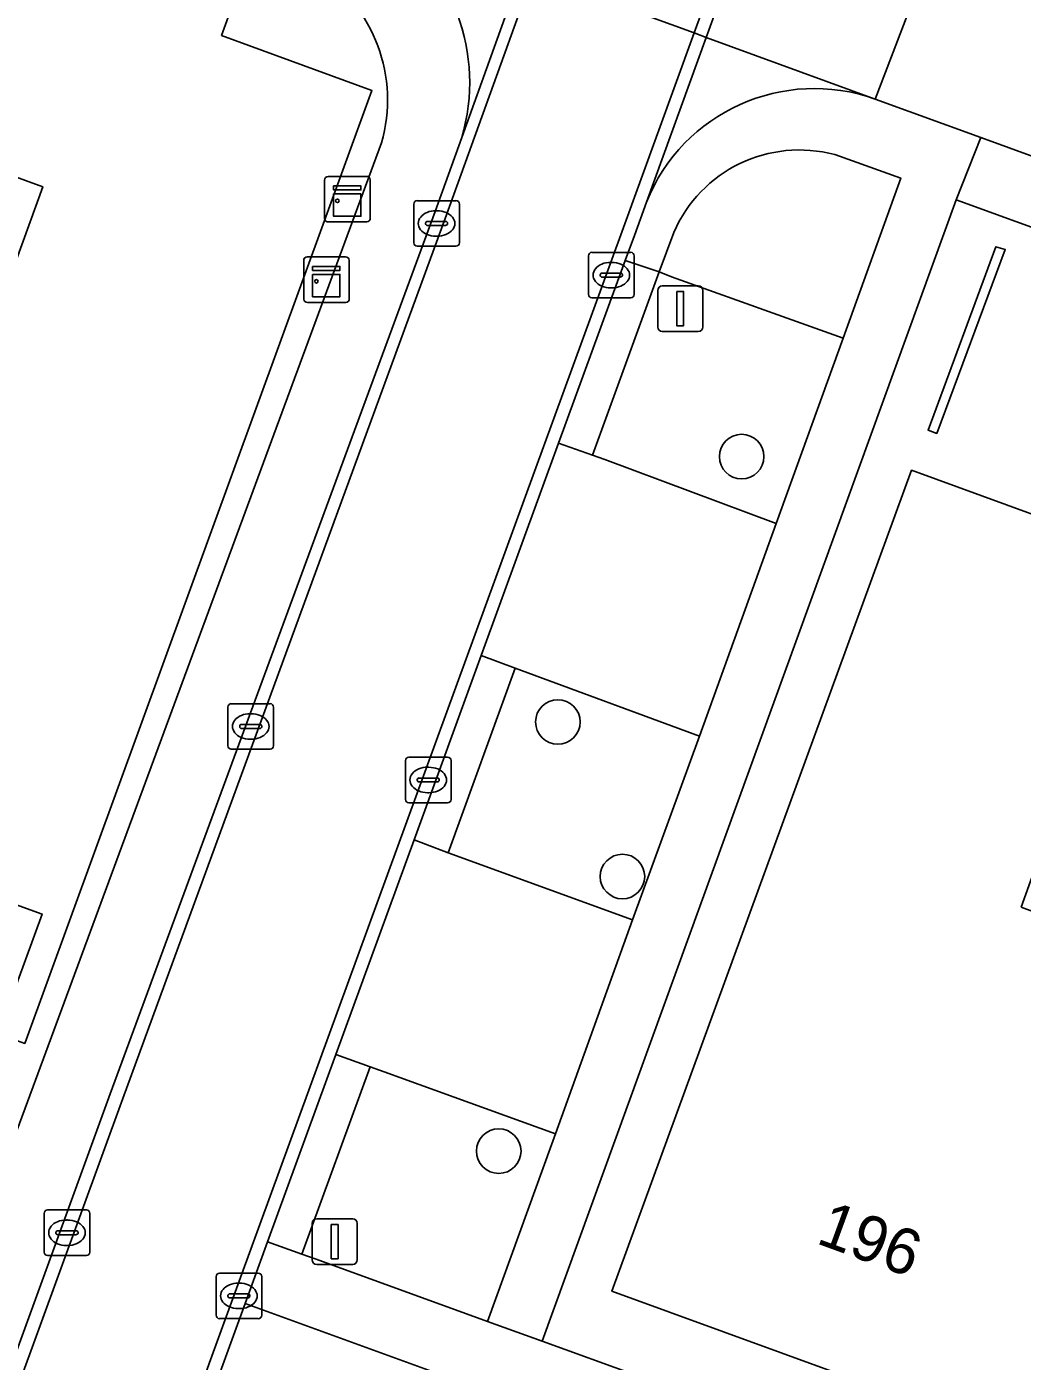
# Model space of a CAD drawing. Extents: x 155275 to 156265, y 382654 to 383635.
# Drawn here: x 155979.75 to 156001.6, y 382910.94 to 382940.23 of the extents above; entities that cross this region are included whole.
import ezdxf

# ---------------------------------------------------------------- set-up
doc = ezdxf.new("R2010")
doc.units = 0
for name, color, linetype in [('IMGEO_Boom', 7, 'Continuous'), ('IMGEO_Erf', 7, 'Continuous'), ('IMGEO_Groenvoorziening', 7, 'Continuous'), ('IMGEO_Kast', 7, 'Continuous'), ('IMGEO_Kolk', 7, 'Continuous'), ('IMGEO_Lichtmast', 7, 'Continuous'), ('IMGEO_Pand', 7, 'Continuous'), ('IMGEO_Pand_nummerreeks', 7, 'Continuous'), ('IMGEO_Parkeervlak_open', 7, 'Continuous'), ('IMGEO_Rijbaan_lokaal_gesloten', 7, 'Continuous'), ('IMGEO_Rijbaan_lokaal_open', 7, 'Continuous'), ('IMGEO_Voetpad_open', 7, 'Continuous')]:
    doc.layers.add(name, color=color, linetype=linetype)

msp = doc.modelspace()

# ---------------------------------------------------------------- linework, layer by layer
at = {"layer": 'IMGEO_Boom'}
for centre in [(155995.44, 382930.8), (155991.407, 382924.976), (155992.825, 382921.584), (155990.11, 382915.557)]:
    msp.add_circle(centre, 0.489, dxfattribs=at)
at = {"layer": 'IMGEO_Erf'}
for points in [[(156045.075, 382959.998), (156041.929, 382961.201), (156013.02, 382971.678), (156002.893, 382944.069), (156002.495, 382942.881), (156019.157, 382936.752), (156019.126, 382936.628), (156034.624, 382930.96), (156034.689, 382931.086), (156052.26, 382924.735), (156049.961, 382918.346), (156000.148, 382936.433), (155991.066, 382911.384), (156005.755, 382906.062), (156030.725, 382896.891), (156056.081, 382887.309), (156064.322, 382900.379)], [(155900.239, 382969.222), (155892.278, 382947.324), (155902.581, 382943.607), (155979.368, 382915.548), (155987.536, 382937.682)]]:
    msp.add_lwpolyline(points, dxfattribs=at)
for points in [[(155976.274, 382945.018), (155984.722, 382941.957), (155984.03, 382940.041), (155987.327, 382938.836), (155979.709, 382917.923), (155978.654, 382918.298), (155978.888, 382918.921), (155979.359, 382918.75), (155980.088, 382920.758), (155974.99, 382922.606), (155976.657, 382927.206), (155980.105, 382936.721), (155974.071, 382938.922)], [(155999.72, 382931.308), (155999.532, 382931.378), (156001.021, 382935.406), (156001.225, 382935.343)], [(156001.575, 382920.914), (156006.205, 382919.194), (156002.476, 382908.888), (155992.594, 382912.482), (155999.171, 382930.5), (156004.338, 382928.616)]]:
    msp.add_lwpolyline(points, close=True, dxfattribs=at)
msp.add_arc((155984.297, 382938.628), 3.374, 343.7164, 57.399, dxfattribs=at)
at = {"layer": 'IMGEO_Groenvoorziening'}
for points in [[(155998.932, 382936.912), (155997.488, 382937.426)], [(155993.949, 382935.715), (155993.628, 382934.851), (155993.901, 382934.742), (155997.67, 382933.402), (155998.932, 382936.912)]]:
    msp.add_lwpolyline(points, dxfattribs=at)
for points in [[(155997.67, 382933.402), (155993.901, 382934.742), (155993.628, 382934.851), (155992.171, 382930.829), (155992.439, 382930.735), (155996.198, 382929.331)], [(155994.514, 382924.661), (155990.471, 382926.158), (155988.997, 382922.107), (155993.042, 382920.637)], [(155991.267, 382915.697), (155991.353, 382915.935), (155987.593, 382917.298), (155987.286, 382917.409), (155985.791, 382913.295), (155986.101, 382913.183), (155989.862, 382911.82)], [(155988.159, 382908.904), (155988.243, 382908.873), (155988.891, 382910.63), (155984.547, 382912.217), (155984.29, 382911.513), (155981.138, 382902.838), (155985.388, 382901.29)]]:
    msp.add_lwpolyline(points, close=True, dxfattribs=at)
msp.add_arc((155996.709, 382934.523), 3.006, 74.9709, 156.6338, dxfattribs=at)
at = {"layer": 'IMGEO_Kast'}
for p, q in [((155986.29, 382936.023), (155986.29, 382936.864)), ((155986.29, 382936.864), (155986.29, 382936.023)), ((155986.365, 382936.948), (155987.206, 382936.948)), ((155987.206, 382936.948), (155986.365, 382936.948)), ((155987.29, 382936.873), (155987.29, 382936.032)), ((155987.29, 382936.032), (155987.29, 382936.873)), ((155987.215, 382935.948), (155986.374, 382935.948)), ((155986.374, 382935.948), (155987.215, 382935.948)), ((155985.83, 382934.257), (155985.83, 382935.098)), ((155985.83, 382935.098), (155985.83, 382934.257)), ((155985.905, 382935.182), (155986.746, 382935.182)), ((155986.746, 382935.182), (155985.905, 382935.182)), ((155986.83, 382935.107), (155986.83, 382934.266)), ((155986.83, 382934.266), (155986.83, 382935.107)), ((155986.755, 382934.182), (155985.914, 382934.182)), ((155985.914, 382934.182), (155986.755, 382934.182))]:
    msp.add_line(p, q, dxfattribs=at)
for points in [[(155986.485, 382936.738), (155987.085, 382936.738), (155987.085, 382936.653), (155986.485, 382936.653), (155986.485, 382936.738)], [(155986.485, 382936.563), (155987.085, 382936.563), (155987.085, 382936.074), (155986.485, 382936.074), (155986.485, 382936.563)], [(155986.025, 382934.972), (155986.625, 382934.972), (155986.625, 382934.887), (155986.025, 382934.887), (155986.025, 382934.972)], [(155986.025, 382934.797), (155986.625, 382934.797), (155986.625, 382934.308), (155986.025, 382934.308), (155986.025, 382934.797)]]:
    msp.add_lwpolyline(points, dxfattribs=at)
for centre in [(155986.569, 382936.412), (155986.109, 382934.646)]:
    msp.add_circle(centre, 0.0377, dxfattribs=at)
for centre, start, end in [((155986.368, 382936.87), 92.4484, 184.2845), ((155986.368, 382936.87), 92.4484, 184.2845), ((155987.212, 382936.87), 2.4484, 94.2845), ((155987.212, 382936.87), 2.4484, 94.2845), ((155986.368, 382936.026), 182.4484, 274.2845), ((155986.368, 382936.026), 182.4484, 274.2845), ((155987.212, 382936.026), 272.4484, 4.2845), ((155987.212, 382936.026), 272.4484, 4.2845), ((155985.908, 382935.104), 92.4484, 184.2845), ((155985.908, 382935.104), 92.4484, 184.2845), ((155986.752, 382935.104), 2.4484, 94.2845), ((155986.752, 382935.104), 2.4484, 94.2845), ((155985.908, 382934.26), 182.4484, 274.2845), ((155985.908, 382934.26), 182.4484, 274.2845), ((155986.752, 382934.26), 272.4484, 4.2845), ((155986.752, 382934.26), 272.4484, 4.2845)]:
    msp.add_arc(centre, 0.0779, start, end, dxfattribs=at)
at = {"layer": 'IMGEO_Kolk'}
for p, q in [((155988.245, 382935.49), (155988.245, 382936.342)), ((155988.32, 382936.416), (155989.172, 382936.416)), ((155988.733, 382936.196), (155988.758, 382936.196)), ((155989.246, 382936.342), (155989.246, 382935.49)), ((155988.504, 382935.91), (155988.504, 382935.922)), ((155988.942, 382935.873), (155988.544, 382935.873)), ((155988.547, 382935.959), (155988.945, 382935.959)), ((155988.988, 382935.922), (155988.988, 382935.91)), ((155988.756, 382935.636), (155988.731, 382935.636)), ((155989.172, 382935.416), (155988.32, 382935.416)), ((155992.155, 382935.282), (155993.007, 382935.282)), ((155992.08, 382934.356), (155992.08, 382935.208)), ((155992.568, 382935.062), (155992.593, 382935.062)), ((155993.081, 382935.208), (155993.081, 382934.356)), ((155992.339, 382934.776), (155992.339, 382934.788)), ((155992.777, 382934.739), (155992.379, 382934.739)), ((155992.382, 382934.825), (155992.78, 382934.825)), ((155992.823, 382934.788), (155992.823, 382934.776)), ((155992.591, 382934.502), (155992.566, 382934.502)), ((155993.007, 382934.282), (155992.155, 382934.282)), ((155984.242, 382925.377), (155985.094, 382925.377)), ((155984.167, 382924.451), (155984.167, 382925.303)), ((155984.655, 382925.157), (155984.68, 382925.157)), ((155985.168, 382925.303), (155985.168, 382924.451)), ((155984.426, 382924.871), (155984.426, 382924.883)), ((155984.864, 382924.834), (155984.466, 382924.834)), ((155984.469, 382924.92), (155984.867, 382924.92)), ((155984.91, 382924.883), (155984.91, 382924.871)), ((155984.678, 382924.597), (155984.653, 382924.597)), ((155985.094, 382924.377), (155984.242, 382924.377)), ((155988.137, 382924.203), (155988.989, 382924.203)), ((155988.062, 382923.277), (155988.062, 382924.129)), ((155988.55, 382923.983), (155988.575, 382923.983)), ((155989.063, 382924.129), (155989.063, 382923.277)), ((155988.321, 382923.697), (155988.321, 382923.709)), ((155988.759, 382923.66), (155988.361, 382923.66)), ((155988.364, 382923.746), (155988.762, 382923.746)), ((155988.805, 382923.709), (155988.805, 382923.697)), ((155988.573, 382923.423), (155988.548, 382923.423)), ((155988.989, 382923.203), (155988.137, 382923.203)), ((155980.135, 382913.34), (155980.135, 382914.192)), ((155980.21, 382914.266), (155981.062, 382914.266)), ((155981.136, 382914.192), (155981.136, 382913.34)), ((155980.623, 382914.046), (155980.648, 382914.046)), ((155980.394, 382913.76), (155980.394, 382913.772)), ((155980.832, 382913.723), (155980.434, 382913.723)), ((155980.437, 382913.809), (155980.835, 382913.809)), ((155980.878, 382913.772), (155980.878, 382913.76)), ((155980.646, 382913.486), (155980.621, 382913.486)), ((155981.062, 382913.266), (155980.21, 382913.266)), ((155983.907, 382911.955), (155983.907, 382912.807)), ((155983.982, 382912.881), (155984.834, 382912.881)), ((155984.908, 382912.807), (155984.908, 382911.955)), ((155984.209, 382912.424), (155984.607, 382912.424)), ((155984.395, 382912.661), (155984.42, 382912.661)), ((155984.166, 382912.375), (155984.166, 382912.387)), ((155984.604, 382912.338), (155984.206, 382912.338)), ((155984.65, 382912.387), (155984.65, 382912.375)), ((155984.834, 382911.881), (155983.982, 382911.881)), ((155984.418, 382912.101), (155984.393, 382912.101))]:
    msp.add_line(p, q, dxfattribs=at)
for points in [[(155988.245, 382935.49), (155988.245, 382936.342)], [(155988.32, 382936.416), (155989.172, 382936.416)], [(155989.246, 382936.342), (155989.246, 382935.49)], [(155989.172, 382935.416), (155988.32, 382935.416)], [(155992.155, 382935.282), (155993.007, 382935.282)], [(155992.08, 382934.356), (155992.08, 382935.208)], [(155993.081, 382935.208), (155993.081, 382934.356)], [(155993.007, 382934.282), (155992.155, 382934.282)], [(155984.242, 382925.377), (155985.094, 382925.377)], [(155984.167, 382924.451), (155984.167, 382925.303)], [(155985.168, 382925.303), (155985.168, 382924.451)], [(155985.094, 382924.377), (155984.242, 382924.377)], [(155988.137, 382924.203), (155988.989, 382924.203)], [(155988.062, 382923.277), (155988.062, 382924.129)], [(155989.063, 382924.129), (155989.063, 382923.277)], [(155988.989, 382923.203), (155988.137, 382923.203)], [(155980.135, 382913.34), (155980.135, 382914.192)], [(155980.21, 382914.266), (155981.062, 382914.266)], [(155981.136, 382914.192), (155981.136, 382913.34)], [(155981.062, 382913.266), (155980.21, 382913.266)], [(155983.907, 382911.955), (155983.907, 382912.807)], [(155983.982, 382912.881), (155984.834, 382912.881)], [(155984.908, 382912.807), (155984.908, 382911.955)], [(155984.834, 382911.881), (155983.982, 382911.881)]]:
    msp.add_lwpolyline(points, dxfattribs=at)
for centre, radius, start, end in [((155988.322, 382936.34), 0.0765, 91.552, 178.448), ((155988.322, 382936.34), 0.0765, 91.552, 178.448), ((155989.17, 382936.34), 0.0765, 1.552, 88.448), ((155989.17, 382936.34), 0.0765, 1.552, 88.448), ((155988.544, 382935.919), 0.0403, 85.8775, 175.7526), ((155988.541, 382935.909), 0.0366, 178.938, 274.7102), ((155988.945, 382935.916), 0.043, 264.8664, 352.4533), ((155988.949, 382935.921), 0.0386, 1.7309, 96.639), ((155988.322, 382935.492), 0.0765, 181.552, 268.448), ((155988.322, 382935.492), 0.0765, 181.552, 268.448), ((155989.17, 382935.492), 0.0765, 271.552, 358.448), ((155989.17, 382935.492), 0.0765, 271.552, 358.448), ((155992.157, 382935.206), 0.0765, 91.552, 178.448), ((155992.157, 382935.206), 0.0765, 91.552, 178.448), ((155993.005, 382935.206), 0.0765, 1.552, 88.448), ((155993.005, 382935.206), 0.0765, 1.552, 88.448), ((155992.379, 382934.785), 0.0403, 85.8775, 175.7526), ((155992.376, 382934.775), 0.0366, 178.938, 274.7102), ((155992.78, 382934.782), 0.043, 264.8664, 352.4533), ((155992.784, 382934.787), 0.0386, 1.7309, 96.639), ((155992.157, 382934.358), 0.0765, 181.552, 268.448), ((155992.157, 382934.358), 0.0765, 181.552, 268.448), ((155993.005, 382934.358), 0.0765, 271.552, 358.448), ((155993.005, 382934.358), 0.0765, 271.552, 358.448), ((155984.244, 382925.301), 0.0765, 91.552, 178.448), ((155984.244, 382925.301), 0.0765, 91.552, 178.448), ((155985.092, 382925.301), 0.0765, 1.552, 88.448), ((155985.092, 382925.301), 0.0765, 1.552, 88.448), ((155984.466, 382924.88), 0.0403, 85.8775, 175.7526), ((155984.463, 382924.87), 0.0366, 178.938, 274.7102), ((155984.867, 382924.877), 0.043, 264.8664, 352.4533), ((155984.871, 382924.882), 0.0386, 1.7309, 96.639), ((155984.244, 382924.453), 0.0765, 181.552, 268.448), ((155984.244, 382924.453), 0.0765, 181.552, 268.448), ((155985.092, 382924.453), 0.0765, 271.552, 358.448), ((155985.092, 382924.453), 0.0765, 271.552, 358.448), ((155988.139, 382924.127), 0.0765, 91.552, 178.448), ((155988.139, 382924.127), 0.0765, 91.552, 178.448), ((155988.987, 382924.127), 0.0765, 1.552, 88.448), ((155988.987, 382924.127), 0.0765, 1.552, 88.448), ((155988.361, 382923.706), 0.0403, 85.8775, 175.7526), ((155988.358, 382923.696), 0.0366, 178.938, 274.7102), ((155988.762, 382923.703), 0.043, 264.8664, 352.4533), ((155988.766, 382923.708), 0.0386, 1.7309, 96.639), ((155988.139, 382923.279), 0.0765, 181.552, 268.448), ((155988.139, 382923.279), 0.0765, 181.552, 268.448), ((155988.987, 382923.279), 0.0765, 271.552, 358.448), ((155988.987, 382923.279), 0.0765, 271.552, 358.448), ((155980.212, 382914.19), 0.0765, 91.552, 178.448), ((155980.212, 382914.19), 0.0765, 91.552, 178.448), ((155981.06, 382914.19), 0.0765, 1.552, 88.448), ((155981.06, 382914.19), 0.0765, 1.552, 88.448), ((155980.434, 382913.769), 0.0403, 85.8775, 175.7526), ((155980.431, 382913.759), 0.0366, 178.938, 274.7102), ((155980.835, 382913.766), 0.043, 264.8664, 352.4533), ((155980.839, 382913.771), 0.0386, 1.7309, 96.639), ((155980.212, 382913.342), 0.0765, 181.552, 268.448), ((155980.212, 382913.342), 0.0765, 181.552, 268.448), ((155981.06, 382913.342), 0.0765, 271.552, 358.448), ((155981.06, 382913.342), 0.0765, 271.552, 358.448), ((155983.984, 382912.805), 0.0765, 91.552, 178.448), ((155983.984, 382912.805), 0.0765, 91.552, 178.448), ((155984.832, 382912.805), 0.0765, 1.552, 88.448), ((155984.832, 382912.805), 0.0765, 1.552, 88.448), ((155984.206, 382912.384), 0.0403, 85.8775, 175.7526), ((155984.611, 382912.386), 0.0386, 1.7309, 96.639), ((155984.203, 382912.374), 0.0366, 178.938, 274.7102), ((155984.607, 382912.381), 0.043, 264.8664, 352.4533), ((155983.984, 382911.957), 0.0765, 181.552, 268.448), ((155983.984, 382911.957), 0.0765, 181.552, 268.448), ((155984.832, 382911.957), 0.0765, 271.552, 358.448), ((155984.832, 382911.957), 0.0765, 271.552, 358.448)]:
    msp.add_arc(centre, radius, start, end, dxfattribs=at)
for centre, major_axis, ratio, start_param, end_param in [((155988.732, 382935.916), (-0.387, 0.002), 0.722429, 4.712389, 7.853982), ((155988.757, 382935.916), (-0.39, 0.002), 0.717154, 1.570796, 4.712389), ((155992.567, 382934.782), (-0.387, 0.002), 0.722429, 4.712389, 7.853982), ((155992.592, 382934.782), (-0.39, 0.002), 0.717154, 1.570796, 4.712389), ((155984.654, 382924.877), (-0.387, 0.002), 0.722429, 4.712389, 7.853982), ((155984.679, 382924.877), (-0.39, 0.002), 0.717154, 1.570796, 4.712389), ((155988.549, 382923.703), (-0.387, 0.002), 0.722429, 4.712389, 7.853982), ((155988.574, 382923.703), (-0.39, 0.002), 0.717154, 1.570796, 4.712389), ((155980.622, 382913.766), (-0.387, 0.002), 0.722429, 4.712389, 7.853982), ((155980.647, 382913.766), (-0.39, 0.002), 0.717154, 1.570796, 4.712389), ((155984.394, 382912.381), (-0.387, 0.002), 0.722429, 4.712389, 7.853982), ((155984.419, 382912.381), (-0.39, 0.002), 0.717154, 1.570796, 4.712389)]:
    msp.add_ellipse(centre, major_axis=major_axis, ratio=ratio, start_param=start_param, end_param=end_param, dxfattribs=at)
at = {"layer": 'IMGEO_Lichtmast'}
for p, q in [((155993.598, 382933.645), (155993.598, 382934.445)), ((155993.598, 382934.445), (155993.598, 382933.645)), ((155993.698, 382934.545), (155994.488, 382934.545)), ((155994.488, 382934.545), (155993.698, 382934.545)), ((155994.588, 382934.445), (155994.588, 382933.645)), ((155994.588, 382933.645), (155994.588, 382934.445)), ((155994.488, 382933.545), (155993.698, 382933.545)), ((155993.698, 382933.545), (155994.488, 382933.545)), ((155986.016, 382913.172), (155986.016, 382913.972)), ((155986.016, 382913.972), (155986.016, 382913.172)), ((155986.116, 382914.072), (155986.906, 382914.072)), ((155986.906, 382914.072), (155986.116, 382914.072)), ((155987.006, 382913.972), (155987.006, 382913.172)), ((155987.006, 382913.172), (155987.006, 382913.972)), ((155986.906, 382913.072), (155986.116, 382913.072)), ((155986.116, 382913.072), (155986.906, 382913.072))]:
    msp.add_line(p, q, dxfattribs=at)
for points in [[(155994.018, 382934.42), (155994.168, 382934.42), (155994.168, 382933.67), (155994.018, 382933.67), (155994.018, 382934.42)], [(155986.436, 382913.947), (155986.586, 382913.947), (155986.586, 382913.197), (155986.436, 382913.197), (155986.436, 382913.947)]]:
    msp.add_lwpolyline(points, dxfattribs=at)
for centre, start, end in [((155993.698, 382934.445), 90, 180), ((155993.698, 382934.445), 90, 180), ((155994.488, 382934.445), 0, 90), ((155994.488, 382934.445), 360, 90), ((155993.698, 382933.645), 180, 270), ((155993.698, 382933.645), 180, 270), ((155994.488, 382933.645), 270, 0), ((155994.488, 382933.645), 270, 0), ((155986.116, 382913.972), 90, 180), ((155986.116, 382913.972), 90, 180), ((155986.906, 382913.972), 0, 90), ((155986.906, 382913.972), 360, 90), ((155986.116, 382913.172), 180, 270), ((155986.116, 382913.172), 180, 270), ((155986.906, 382913.172), 270, 0), ((155986.906, 382913.172), 270, 0)]:
    msp.add_arc(centre, 0.1, start, end, dxfattribs=at)
at = {"layer": 'IMGEO_Pand'}
for points in [[(155984.722, 382941.957), (155976.274, 382945.018), (155974.071, 382938.922), (155980.105, 382936.721), (155976.657, 382927.206), (155974.99, 382922.606), (155980.088, 382920.758), (155979.359, 382918.75), (155978.888, 382918.921), (155978.654, 382918.298), (155979.709, 382917.923), (155987.327, 382938.836), (155984.03, 382940.041)], [(156001.021, 382935.406), (155999.532, 382931.378), (155999.72, 382931.308), (156001.225, 382935.343)], [(156001.575, 382920.914), (156004.338, 382928.616), (155999.171, 382930.5), (155992.594, 382912.482), (156002.476, 382908.888), (156006.205, 382919.194)]]:
    msp.add_lwpolyline(points, close=True, dxfattribs=at)
at = {"layer": 'IMGEO_Parkeervlak_open'}
for points in [[(155996.198, 382929.331), (155992.439, 382930.735), (155992.171, 382930.829), (155991.425, 382931.091), (155989.727, 382926.433), (155990.471, 382926.158), (155994.514, 382924.661)], [(155993.042, 382920.637), (155988.997, 382922.107), (155988.253, 382922.386), (155986.538, 382917.681), (155987.286, 382917.409), (155987.593, 382917.298), (155991.353, 382915.935)]]:
    msp.add_lwpolyline(points, close=True, dxfattribs=at)
at = {"layer": 'IMGEO_Rijbaan_lokaal_gesloten'}
for points in [[(155995.989, 382943.644), (155995.725, 382943.738), (155994.401, 382940.096), (155994.665, 382939.999)], [(155990.869, 382941.386), (155990.616, 382941.478), (155989.298, 382937.8), (155988.716, 382936.177), (155981.583, 382916.812), (155976.023, 382901.548), (155968.442, 382880.729), (155968.205, 382880.073), (155966.906, 382876.487), (155967.181, 382876.387), (155968.713, 382880.618), (155976.296, 382901.446), (155981.859, 382916.715), (155988.961, 382936.106)]]:
    msp.add_lwpolyline(points, close=True, dxfattribs=at)
msp.add_lwpolyline([(155981.138, 382902.838), (155984.29, 382911.513), (155984.547, 382912.217), (155985.039, 382913.569), (155986.538, 382917.681), (155988.253, 382922.386), (155989.727, 382926.433), (155991.425, 382931.091), (155992.886, 382935.101), (155993.087, 382935.652), (155993.353, 382936.385), (155994.665, 382939.999), (155994.401, 382940.096), (155992.82, 382935.75), (155984.021, 382911.618), (155973.447, 382882.532)], dxfattribs=at)
at = {"layer": 'IMGEO_Rijbaan_lokaal_open'}
for points in [[(155995.725, 382943.738), (155992.175, 382945.002), (155990.869, 382941.386), (155994.401, 382940.096)], [(155999.771, 382942.298), (155999.442, 382942.415), (155995.989, 382943.644), (155994.665, 382939.999), (155998.373, 382938.644)], [(156001.977, 382941.499), (155999.771, 382942.298), (155998.373, 382938.644), (156000.688, 382937.8), (156049.274, 382920.082), (156050.619, 382923.878)], [(155994.401, 382940.096), (155990.869, 382941.386), (155988.961, 382936.106), (155981.859, 382916.715), (155976.296, 382901.446), (155968.713, 382880.618), (155967.181, 382876.387), (155970.743, 382875.09), (155973.447, 382882.532), (155984.021, 382911.618), (155992.82, 382935.75)]]:
    msp.add_lwpolyline(points, close=True, dxfattribs=at)
for points in [[(155989.298, 382937.8), (155990.616, 382941.478)], [(155994.665, 382939.999), (155993.353, 382936.385)], [(155998.373, 382938.644), (155994.665, 382939.999)]]:
    msp.add_lwpolyline(points, dxfattribs=at)
for centre, radius, start, end in [((155985.184, 382939.009), 4.288, 343.6179, 57.2646), ((155997.037, 382934.905), 3.971, 70.3466, 158.1088)]:
    msp.add_arc(centre, radius, start, end, dxfattribs=at)
at = {"layer": 'IMGEO_Voetpad_open'}
for points in [[(156000.688, 382937.8), (156000.148, 382936.433), (156049.961, 382918.346), (156052.26, 382924.735), (156034.689, 382931.086), (156034.624, 382930.96), (156019.126, 382936.628), (156019.157, 382936.752), (156002.495, 382942.881), (156001.977, 382941.499), (156050.619, 382923.878), (156049.274, 382920.082)], [(155993.628, 382934.851), (155992.886, 382935.101), (155991.425, 382931.091), (155992.171, 382930.829)], [(155990.471, 382926.158), (155989.727, 382926.433), (155988.253, 382922.386), (155988.997, 382922.107)], [(155987.286, 382917.409), (155986.538, 382917.681), (155985.039, 382913.569), (155985.791, 382913.295)]]:
    msp.add_lwpolyline(points, close=True, dxfattribs=at)
for points in [[(156000.148, 382936.433), (156000.688, 382937.8), (155998.373, 382938.644)], [(155987.536, 382937.682), (155979.368, 382915.548), (155978.873, 382914.157), (155975.556, 382904.842), (155975.085, 382903.519), (155968.914, 382886.988), (155967.174, 382882.325), (155966.671, 382880.994), (155966.548, 382880.807), (155966.17, 382880.408), (155965.592, 382880.01), (155964.795, 382879.631), (155963.654, 382879.4), (155962.207, 382879.881), (155961.679, 382878.39), (155963.18, 382877.844)], [(155968.205, 382880.073), (155968.442, 382880.729), (155976.023, 382901.548), (155981.583, 382916.812), (155988.716, 382936.177), (155989.298, 382937.8)], [(155997.488, 382937.426), (155998.932, 382936.912), (155997.67, 382933.402), (155996.198, 382929.331), (155994.514, 382924.661), (155993.042, 382920.637), (155991.353, 382915.935), (155991.267, 382915.697), (155989.862, 382911.82), (155991.066, 382911.384), (156000.148, 382936.433)], [(155993.353, 382936.385), (155993.087, 382935.652), (155992.886, 382935.101), (155993.628, 382934.851), (155993.949, 382935.715)], [(156030.725, 382896.891), (156005.755, 382906.062), (155991.066, 382911.384), (155989.862, 382911.82), (155986.101, 382913.183), (155985.791, 382913.295), (155985.039, 382913.569), (155984.547, 382912.217), (155988.891, 382910.63), (155988.243, 382908.873), (155988.159, 382908.904), (155985.388, 382901.29), (155981.138, 382902.838), (155980.662, 382901.529), (155981.414, 382901.263), (155981.631, 382901.186), (155985.435, 382899.805), (155986.733, 382899.275), (156049.271, 382876.469)]]:
    msp.add_lwpolyline(points, dxfattribs=at)
for centre, radius, start, end in [((155985.184, 382939.009), 4.288, 343.6179, 57.2646), ((155984.297, 382938.628), 3.374, 343.7164, 57.399), ((155997.037, 382934.905), 3.971, 70.3466, 158.1088), ((155996.709, 382934.523), 3.006, 74.9709, 156.6338)]:
    msp.add_arc(centre, radius, start, end, dxfattribs=at)

# ---------------------------------------------------------------- texts
at = {"layer": 'IMGEO_Pand_nummerreeks'}
msp.add_text('196', height=1, rotation=339.9293, dxfattribs=at).set_placement((155997.048, 382913.545))

doc.saveas('drawing.dxf')
